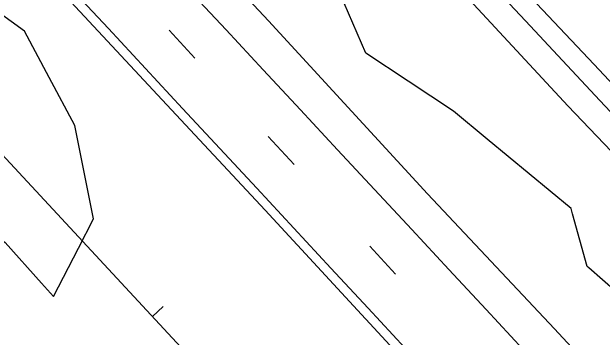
# Model space of a CAD drawing. Extents: x 2132221 to 2141942, y 535736 to 547298.
# Drawn here: x 2132801.2 to 2132963.5, y 546558.9 to 546648.4 of the extents above; entities that cross this region are included whole.
import ezdxf

# ---------------------------------------------------------------- set-up
doc = ezdxf.new("R2010")
doc.units = 0
for name, color, linetype in [('RD_EX_Driveway', 7, 'Continuous'), ('RD_EX_Fence_Other', 7, 'Continuous'), ('RD_EX_Misc', 7, 'Continuous'), ('RD_EX_Road', 7, 'Continuous'), ('RD_EX_VEG', 7, 'Continuous'), ('RD_HC_Cl', 7, 'Continuous'), ('RD_HC_Data_Tic', 7, 'Continuous')]:
    doc.layers.add(name, color=color, linetype=linetype)

msp = doc.modelspace()

# ---------------------------------------------------------------- linework, layer by layer
at = {"layer": 'RD_EX_Driveway'}
msp.add_lwpolyline([(2132940.81, 546655.78), (2132961.31, 546633.89), (2132981.82, 546611.99)], dxfattribs=at)
at = {"layer": 'RD_EX_Fence_Other'}
msp.add_lwpolyline([(2132718.45, 546876.18), (2132754.05, 546838.18), (2132786.42, 546803.61), (2132820.62, 546765.93), (2132852.97, 546730.87), (2132888.25, 546693.63), (2132954.09, 546622.53), (2133005.98, 546568.28), (2133042.27, 546531.01), (2133352.09, 546196.76), (2133402.07, 546142.88), (2133437.92, 546105.33)], dxfattribs=at)
at = {"layer": 'RD_EX_Misc'}
for p, q in [((2132844.4, 546643.36), (2132851.5, 546635.68)), ((2132871.7, 546614.13), (2132878.8, 546606.45)), ((2132899.6, 546583.94), (2132906.7, 546576.26))]:
    msp.add_line(p, q, dxfattribs=at)
for points in [[(2132817.53, 546654.85), (2132827.73, 546643.85), (2132837.93, 546632.86), (2132848.14, 546621.86), (2132858.34, 546610.86), (2132868.54, 546599.87), (2132878.74, 546588.87), (2132888.95, 546577.88), (2132899.15, 546566.88), (2132909.35, 546555.88), (2132919.55, 546544.89), (2132929.75, 546533.89), (2132939.96, 546522.9), (2132950.16, 546511.9), (2132960.36, 546500.9), (2132970.56, 546489.91)], [(2132849.89, 546654.43), (2132860.1, 546643.45), (2132870.31, 546632.46), (2132880.53, 546621.47), (2132890.74, 546610.49), (2132900.95, 546599.5), (2132911.17, 546588.51), (2132921.38, 546577.53), (2132931.59, 546566.54), (2132941.8, 546555.56), (2132952.02, 546544.57), (2132962.23, 546533.58), (2132972.44, 546522.6)]]:
    msp.add_lwpolyline(points, dxfattribs=at)
at = {"layer": 'RD_EX_Road'}
for points in [[(2132646.5, 546887.91), (2132670.47, 546862.23), (2132703.34, 546826.75), (2132732.33, 546795.14), (2132762.48, 546763.02), (2132802, 546720.53), (2132837.75, 546682.35), (2132871.73, 546645.93), (2132915.51, 546598.38), (2132950.43, 546561.24), (2132980.91, 546528.31), (2133017.78, 546488.55), (2133051.28, 546452.29), (2133091.15, 546409.19), (2133126.96, 546370.83), (2133161.94, 546333.52)], [(2132620.99, 546862.81), (2132653.01, 546829.02), (2132683.72, 546795.64), (2132711.61, 546765.3), (2132742.06, 546732.25), (2132775.2, 546696.69), (2132807.29, 546662.07), (2132842.52, 546624.19), (2132870.85, 546593.84), (2132907.37, 546554.37), (2132945.73, 546513.09), (2132979.6, 546476.53), (2133009.39, 546444.35), (2133039.28, 546411.9), (2133069.03, 546379.97), (2133097.37, 546349.26), (2133106.79, 546338.99), (2133142.64, 546300.7)]]:
    msp.add_lwpolyline(points, dxfattribs=at)
at = {"layer": 'RD_EX_VEG'}
for points in [[(2132932.16, 546656.91), (2132942.41, 546645.96), (2132952.66, 546635.01), (2132962.92, 546624.06), (2132973.17, 546613.11)], [(2132732.04, 546649.95), (2132734.94, 546647.33), (2132742.61, 546634.43), (2132750.28, 546621.54), (2132754.17, 546614.99), (2132766.67, 546606.7), (2132779.17, 546598.4), (2132791.66, 546590.1), (2132799.35, 546585), (2132809.35, 546573.81), (2132812.67, 546570.1), (2132819.51, 546583.45), (2132823.62, 546591.48), (2132820.71, 546606.19), (2132818.54, 546617.13), (2132811.46, 546630.35), (2132804.65, 546643.05), (2132792.55, 546651.92)], [(2132971.14, 546568.13), (2132959.82, 546577.98), (2132959.39, 546578.36), (2132955.41, 546592.82), (2132955, 546594.32), (2132943.43, 546603.87), (2132931.87, 546613.42), (2132922.62, 546621.05), (2132910.13, 546629.36), (2132898.53, 546637.07), (2132892.57, 546650.84)]]:
    msp.add_lwpolyline(points, dxfattribs=at)
at = {"layer": 'RD_HC_Cl'}
msp.add_line((2132442.23, 546992.78), (2135969.5, 543194.56), dxfattribs=at)
at = {"layer": 'RD_HC_Data_Tic'}
msp.add_line((2132839.85, 546564.62), (2132842.78, 546567.34), dxfattribs=at)

doc.saveas('drawing.dxf')
